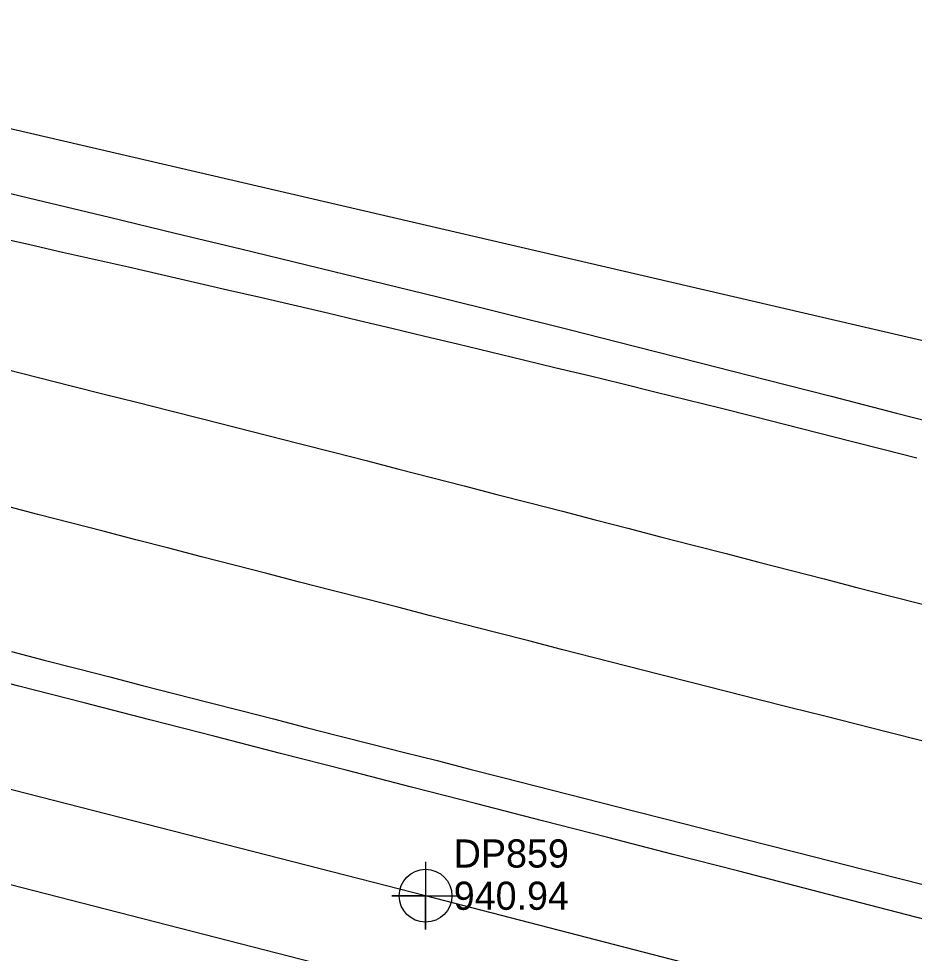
# Model space of a CAD drawing. Extents: x 1182322 to 1186765, y 572295 to 575411.
# Drawn here: x 1182823.6 to 1182903.1, y 574506.9 to 574589.8 of the extents above; entities that cross this region are included whole.
import ezdxf

# ---------------------------------------------------------------- set-up
doc = ezdxf.new("R2010")
doc.units = 0
for name, color, linetype in [('COGO Default Chain', 7, 'Continuous'), ('Exist Guardrail Cable Guide Rail', 7, 'Continuous'), ('Exist Guardrail Cable Guide Rail Cogo Elevation', 7, 'Continuous'), ('Exist Guardrail Cable Guide Rail Cogo Number', 7, 'Continuous'), ('Exist Guardrail Cable Guide Rail Cogo Point CELL', 7, 'Continuous'), ('Exist Horizontal Alignment', 7, 'Continuous'), ('Exist Roads EOP', 7, 'Continuous'), ('Exist Roads EOT', 7, 'Continuous'), ('Exist Structure Minor Pipes RCP 18 Inch', 7, 'Continuous')]:
    doc.layers.add(name, color=color, linetype=linetype)

msp = doc.modelspace()

# ---------------------------------------------------------------- linework, layer by layer
at = {"layer": 'COGO Default Chain'}
msp.add_line((1182528.876, 574588.221), (1185362.143, 573862.897), dxfattribs=at)
at = {"layer": 'Exist Guardrail Cable Guide Rail'}
msp.add_lwpolyline([(1183724.738, 574289.705), (1183677.282, 574301.878), (1183623.597, 574315.485), (1183573.411, 574328.424), (1183523.178, 574341.491), (1183470.482, 574355.052), (1183416.85, 574368.689), (1183366.955, 574381.414), (1183314.875, 574394.827), (1183262.334, 574408.295), (1183212.678, 574421.311), (1183161.257, 574434.266), (1183113.833, 574446.38), (1183064.433, 574459.182), (1183012.499, 574472.565), (1182962.102, 574485.472), (1182911.032, 574498.687), (1182859.696, 574511.981), (1182808.963, 574524.955), (1182757.006, 574537.773), (1182704.437, 574551.527), (1182655.16, 574564.035), (1182603.292, 574577.2), (1182552.648, 574589.831)], dxfattribs=at)
at = {"layer": 'Exist Guardrail Cable Guide Rail Cogo Point CELL'}
msp.add_lwpolyline([(1182859.696, 574514.981), (1182859.696, 574508.981), (1182859.696, 574511.981), (1182856.696, 574511.981), (1182862.696, 574511.981)], dxfattribs=at)
msp.add_circle((1182859.696, 574511.981), 2.344, dxfattribs=at)
at = {"layer": 'Exist Horizontal Alignment'}
msp.add_line((1182528.876, 574588.221), (1185362.143, 573862.897), dxfattribs=at)
at = {"layer": 'Exist Roads EOP'}
for points in [[(1182819.968, 574574.993), (1182825.807, 574573.616), (1182831.641, 574572.22), (1182837.472, 574570.806), (1182843.302, 574569.392), (1182849.132, 574567.978), (1182854.962, 574566.562), (1182860.789, 574565.134), (1182866.616, 574563.705), (1182872.437, 574562.253), (1182878.25, 574560.768), (1182884.063, 574559.282), (1182889.875, 574557.797), (1182895.688, 574556.311), (1182901.501, 574554.825), (1182907.315, 574553.347)], [(1182904.92, 574509.629), (1182899.114, 574511.14), (1182893.308, 574512.651), (1182887.5, 574514.156), (1182881.689, 574515.649), (1182875.879, 574517.142), (1182870.068, 574518.635), (1182864.257, 574520.128), (1182858.446, 574521.621), (1182852.635, 574523.114), (1182846.825, 574524.609), (1182841.015, 574526.104), (1182835.204, 574527.6), (1182829.394, 574529.095), (1182823.584, 574530.59), (1182817.773, 574532.085)]]:
    msp.add_lwpolyline(points, dxfattribs=at)
at = {"layer": 'Exist Roads EOT'}
for points in [[(1182821.626, 574570.44), (1182824.553, 574569.782), (1182827.479, 574569.12), (1182830.405, 574568.456), (1182833.33, 574567.792), (1182836.255, 574567.125), (1182839.179, 574566.451), (1182842.102, 574565.776), (1182845.025, 574565.102), (1182847.947, 574564.42), (1182850.868, 574563.738), (1182853.789, 574563.056), (1182856.709, 574562.364), (1182859.626, 574561.665), (1182862.543, 574560.966), (1182865.46, 574560.266), (1182868.376, 574559.56), (1182871.292, 574558.854), (1182874.208, 574558.148), (1182877.122, 574557.435), (1182880.036, 574556.722), (1182882.95, 574556.008), (1182885.86, 574555.28), (1182888.768, 574554.543), (1182891.676, 574553.805), (1182894.584, 574553.067), (1182897.491, 574552.328), (1182900.399, 574551.59), (1182903.307, 574550.851)], [(1182822.431, 574558.723), (1182825.339, 574557.988), (1182828.248, 574557.252), (1182831.156, 574556.516), (1182834.065, 574555.781), (1182836.973, 574555.045), (1182839.881, 574554.31), (1182842.79, 574553.574), (1182845.698, 574552.838), (1182848.606, 574552.099), (1182851.512, 574551.355), (1182854.417, 574550.606), (1182857.322, 574549.856), (1182860.226, 574549.105), (1182863.131, 574548.355), (1182866.035, 574547.604), (1182868.94, 574546.853), (1182871.845, 574546.103), (1182874.749, 574545.352), (1182877.654, 574544.602), (1182880.558, 574543.851), (1182883.463, 574543.101), (1182886.367, 574542.35), (1182889.272, 574541.599), (1182892.177, 574540.849), (1182895.081, 574540.098), (1182897.986, 574539.348), (1182900.891, 574538.598), (1182903.796, 574537.849)], [(1182903.739, 574525.723), (1182900.831, 574526.461), (1182897.924, 574527.199), (1182895.016, 574527.936), (1182892.108, 574528.674), (1182889.2, 574529.411), (1182886.292, 574530.148), (1182883.383, 574530.885), (1182880.475, 574531.621), (1182877.568, 574532.36), (1182874.662, 574533.104), (1182871.756, 574533.85), (1182868.85, 574534.597), (1182865.945, 574535.344), (1182863.039, 574536.09), (1182860.133, 574536.837), (1182857.228, 574537.584), (1182854.322, 574538.331), (1182851.417, 574539.079), (1182848.511, 574539.826), (1182845.606, 574540.573), (1182842.701, 574541.321), (1182839.796, 574542.072), (1182836.892, 574542.824), (1182833.988, 574543.576), (1182831.084, 574544.329), (1182828.18, 574545.081), (1182825.276, 574545.833), (1182822.371, 574546.585)], [(1182822.946, 574533.647), (1182825.851, 574532.898), (1182828.756, 574532.149), (1182831.662, 574531.401), (1182834.568, 574530.657), (1182837.474, 574529.913), (1182840.38, 574529.169), (1182843.286, 574528.422), (1182846.191, 574527.674), (1182849.097, 574526.927), (1182852.004, 574526.186), (1182854.912, 574525.448), (1182857.819, 574524.71), (1182860.727, 574523.971), (1182863.634, 574523.228), (1182866.54, 574522.485), (1182869.447, 574521.743), (1182872.353, 574520.998), (1182875.259, 574520.254), (1182878.165, 574519.509), (1182881.072, 574518.768), (1182883.979, 574518.028), (1182886.887, 574517.288), (1182889.794, 574516.549), (1182892.702, 574515.811), (1182895.61, 574515.074), (1182898.518, 574514.337), (1182901.425, 574513.596), (1182904.332, 574512.855)]]:
    msp.add_lwpolyline(points, dxfattribs=at)
at = {"layer": 'Exist Structure Minor Pipes RCP 18 Inch'}
msp.add_line((1183305.351, 574468.06), (1182791.703, 574587.265), dxfattribs=at)

# ---------------------------------------------------------------- texts
at = {"layer": 'Exist Guardrail Cable Guide Rail Cogo Elevation'}
msp.add_text('940.94', height=2.5, dxfattribs=at).set_placement((1182862.196, 574510.731))
at = {"layer": 'Exist Guardrail Cable Guide Rail Cogo Number'}
msp.add_text('DP859', height=2.5, dxfattribs=at).set_placement((1182862.196, 574514.481))

doc.saveas('drawing.dxf')
